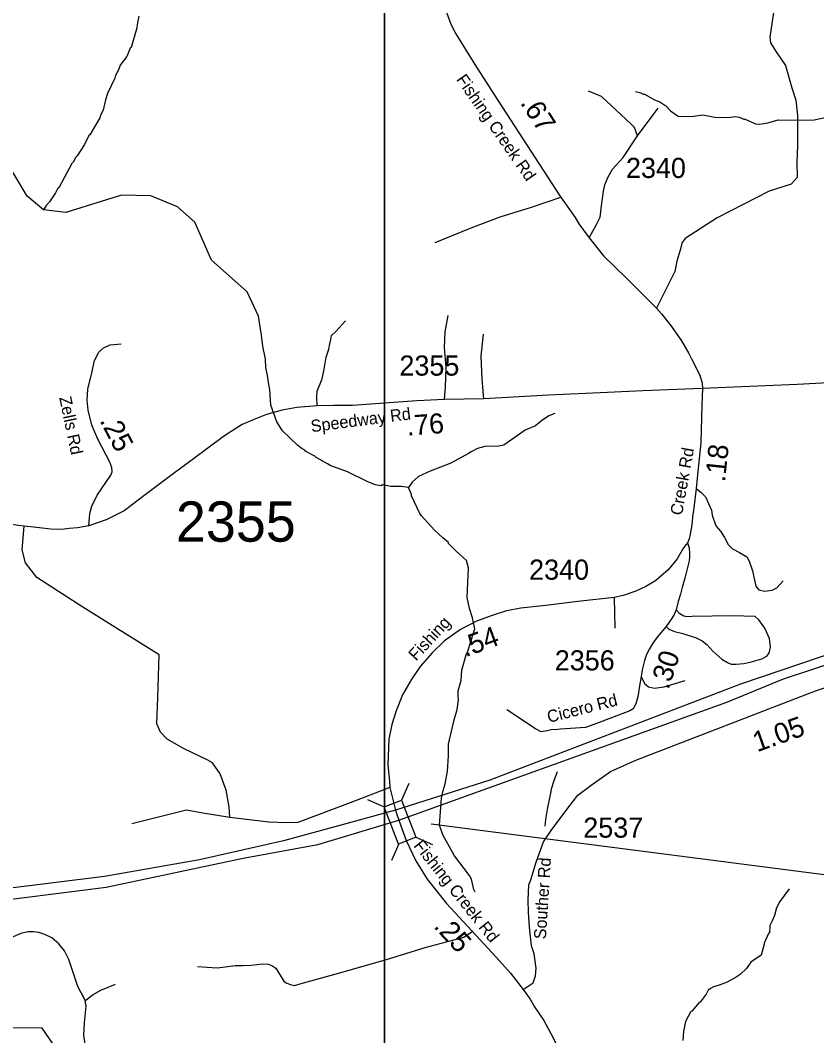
# Model space of a CAD drawing. Extents: x 1248089 to 1457196, y 820910 to 988753.
# Drawn here: x 1386450 to 1391391, y 875215 to 881514 of the extents above; entities that cross this region are included whole.
import ezdxf

# ---------------------------------------------------------------- set-up
doc = ezdxf.new("R2010")
doc.units = 0
for name, color, linetype in [('Exist Hydrographic Creek Single Shore', 7, 'Continuous'), ('Exist Hydrographic Misc Water Feature', 7, 'Continuous'), ('Exist Road Non-System Type 51', 7, 'Continuous'), ('Exist Road Primary US Divided Attributed', 7, 'Continuous'), ('Exist Road Secondary Structure Standard Bridge CELL', 7, 'Continuous'), ('Exist Road Secondary Structure Standard Bridge Number Label', 7, 'Continuous'), ('Exist Road Secondary Type 51 Attributed', 7, 'Continuous'), ('Exist Road Secondary Type 51 Label', 7, 'Continuous'), ('Map Preparation Inset Cut Line', 7, 'Continuous'), ('Prop GRAU CAT1 Cell', 7, 'Continuous'), ('Prop Lane Lines', 7, 'Continuous')]:
    doc.layers.add(name, color=color, linetype=linetype)

msp = doc.modelspace()

# ---------------------------------------------------------------- linework, layer by layer
at = {"layer": 'Exist Hydrographic Creek Single Shore'}
msp.add_lwpolyline([(1386690.9, 875108.1), (1386585.9, 875261.2), (1386393.8, 875265), (1386328.8, 875341.9), (1386332.8, 875515.8), (1386283.8, 875552.9), (1386148.8, 875496.5), (1386016.9, 875548.4), (1385910.8, 875708.1), (1385743.6, 875982.3), (1385682.7, 876011.7), (1385627.8, 876037.1), (1385470.8, 876160.2), (1385421.8, 876226.8), (1385350.8, 876405.5), (1385227.8, 876506.5), (1384428.7, 876982.1), (1384270.9, 877126.2), (1384232.8, 877163.4), (1383660.8, 877348.9), (1383355.8, 877506), (1383288.7, 877507.4)], dxfattribs=at)
at = {"layer": 'Exist Hydrographic Misc Water Feature'}
for points in [[(1387184.9, 881539.5), (1387176, 881499.7), (1387173.4, 881467.8), (1387136.7, 881344.7), (1387132.5, 881341.2), (1387111.4, 881289.3), (1387070.2, 881234.3), (1387061.7, 881210.4), (1387040.9, 881170.9), (1387036.5, 881155), (1386990.4, 881060.1), (1386977.6, 881020.4), (1386964.2, 880956.7), (1386947.5, 880925.2), (1386943.2, 880909.3), (1386880.8, 880802.6), (1386875.9, 880799.2), (1386847.5, 880743.5), (1386802, 880672.5), (1386793.8, 880664.6), (1386777.2, 880633.1), (1386769, 880625.3), (1386689.7, 880475.1), (1386681.5, 880467.3), (1386669, 880443.6), (1386631.8, 880388.4), (1386611.3, 880364.8), (1386593.9, 880338)], [(1390267, 881071.8), (1390298.9, 881063), (1390314.7, 881054.7), (1390322.6, 881054.5), (1390384, 881021.2), (1390417.6, 881008.5), (1390455.1, 880983.7), (1390484.4, 880953), (1390531.7, 880918.1), (1390611.3, 880916.3), (1390683.8, 880926.7), (1390759.6, 880913.1), (1390839.6, 880911.3), (1390887.7, 880916.2), (1390909.6, 880913.7), (1390939.3, 880901.1), (1390947.3, 880900.9), (1391010.7, 880871.5), (1391038.7, 880868.9), (1391086.9, 880877.8), (1391151.3, 880896.3), (1391299.2, 880893.2), (1391375.3, 880895.4), (1391443.6, 880910)], [(1387927.8, 879679.2), (1387856.8, 879828.4), (1387635.8, 880026.5), (1387531.8, 880261.6), (1387425.8, 880355.7), (1387259.8, 880424.7), (1387076.8, 880428.4), (1386732.8, 880320.5), (1386593.9, 880338), (1386492.8, 880423.7), (1386339.8, 880679.6)], [(1388857.6, 878615.6), (1388813.6, 878621.4), (1388749.6, 878622.8), (1388697.8, 878632), (1388685.7, 878626.2), (1388653.8, 878632.9), (1388606.3, 878650), (1388479.5, 878712.7), (1388372.4, 878751.1), (1388356.7, 878763.4), (1388285.5, 878800.9), (1388277.7, 878809.1), (1388222.3, 878838.3), (1388214.4, 878846.4), (1388198.6, 878854.8), (1388171, 878875.5), (1388076.2, 878966.4), (1388041.3, 879022.7), (1388004.5, 879126.9), (1387998.6, 879223), (1387991.3, 879255.1), (1387984.5, 879311.3), (1387973.6, 879359.5), (1387971.2, 879412.4), (1387955.5, 879491.3), (1387945.9, 879559.9), (1387927.8, 879679.2)], [(1389766.9, 879073.8), (1389729.2, 879060.9), (1389682.6, 879030), (1389645.9, 878998.8), (1389581.3, 878972.2), (1389449.2, 878879.2), (1389419.1, 878871.9), (1389331, 878869.8), (1389286.7, 878856.8), (1389246.3, 878837.7), (1389230.1, 878826.1), (1389120.8, 878766.6), (1388991.8, 878717.5), (1388920.9, 878683), (1388880.2, 878647.9), (1388857.6, 878615.6)], [(1389270.9, 876104.9), (1389263.3, 876121.1), (1389248.7, 876185.4), (1389237.2, 876209.6), (1389143.9, 876331.6), (1389070.7, 876461.1), (1389050, 876521.6), (1389063.6, 876689.1), (1389072.6, 876736.9), (1389085.6, 876776.5), (1389099.3, 876856.2), (1389107.3, 876952), (1389106.9, 877023.9), (1389141.3, 877174.6), (1389159.6, 877238.6), (1389168.9, 877298.4), (1389165.4, 877322.5), (1389166.2, 877354.4), (1389185.5, 877417.9), (1389188.9, 877481.8), (1389215, 877577.2), (1389225.5, 877600.9), (1389270.5, 877739.9), (1389256, 877808.2), (1389237.2, 877864.5), (1389222.6, 877932.8), (1389230.6, 878116.6), (1389217.7, 878162.8), (1389152.9, 878220.2), (1389104, 878271.3), (1389106.1, 878275.2), (1389070.7, 878304), (1389020.3, 878351.6), (1388937.7, 878442.8), (1388926.1, 878459), (1388876.4, 878564.1), (1388876.5, 878572.1), (1388857.6, 878615.6)], [(1391219.5, 876125.9), (1391161.8, 876047.2), (1391141, 876007.7), (1391128, 875960), (1391115.3, 875928.3), (1391100.6, 875898.7), (1391097.6, 875852.8), (1391092.4, 875848.5), (1391064.2, 875789.5), (1391064.7, 875782.9), (1391046.6, 875714), (1390981.7, 875671.4), (1390954.8, 875632), (1390916, 875594.9), (1390891.7, 875577.5), (1390835, 875546.7), (1390784.5, 875527.9), (1390750.4, 875518.6), (1390732.1, 875509), (1390717.9, 875497.3), (1390705.4, 875473.6), (1390668.3, 875422.5), (1390662.2, 875420.3), (1390615.1, 875367.7), (1390610, 875365.5), (1390576.2, 875303.9), (1390564.3, 875240.9), (1390559.1, 875185)]]:
    msp.add_lwpolyline(points, dxfattribs=at)
at = {"layer": 'Exist Road Non-System Type 51'}
for points in [[(1391162.4, 881925.8), (1391143.8, 881778.9), (1391132.1, 881631.9), (1391113.5, 881506), (1391099.5, 881408.1), (1391104.2, 881373.1), (1391139.1, 881317.1), (1391197.4, 881233.2), (1391236.9, 881094.3), (1391260.3, 881017.4), (1391271.9, 880924.1), (1391271.9, 880737.5), (1391267.2, 880633.5), (1391269.5, 880537.9), (1391253.2, 880519.2), (1391232.2, 880498.2), (1391094.7, 880453.9), (1390773.1, 880288.4), (1390575.5, 880161), (1390556.9, 880135.3), (1390542.9, 880088.7), (1390521.9, 880018.7), (1390510.3, 879955.8), (1390396.1, 879727.2)], [(1390279.8, 880796.9), (1390261.2, 880848.2), (1390237.9, 880871.5), (1390056.1, 881041.8), (1389974.5, 881074.4)], [(1390279.8, 880796.9), (1390375.4, 880927.5), (1390408, 880969.5)], [(1389979.3, 880164.2), (1390023.5, 880246.5), (1390046.8, 880293.2), (1390056.1, 880363.1), (1390067.7, 880454.1), (1390077.1, 880493.7), (1390095.7, 880538), (1390123.7, 880589.3), (1390188.9, 880661.6), (1390279.8, 880796.9)], [(1389802.1, 880415.1), (1389619.2, 880352.9), (1389425, 880292.6), (1389244, 880224.9), (1389022.5, 880133.4)], [(1389080.8, 879161.2), (1389086.8, 879237.4), (1389091.3, 879360.3), (1389082.3, 879484.7), (1389085.3, 879582.2), (1389104.7, 879682.6)], [(1388292.1, 879122.5), (1388288.6, 879175), (1388291.6, 879212.4), (1388323.1, 879288.9), (1388335.1, 879350.3), (1388347, 879423.8), (1388363.5, 879473.3), (1388369.5, 879506.2), (1388375.5, 879533.2), (1388380, 879558.7), (1388407, 879584.2), (1388466.9, 879648.7)], [(1389326.4, 879165.7), (1389314.5, 879287.2), (1389308.5, 879429.6), (1389323.4, 879567.5)], [(1390643.5, 878610), (1390671.3, 878587), (1390701.3, 878557), (1390737.5, 878474.9), (1390742.3, 878443.4), (1390764.4, 878378.6), (1390794.3, 878343.9), (1390818, 878306), (1390841.6, 878261.9), (1390868.4, 878235), (1390912.6, 878212.9), (1390956.8, 878186.1), (1390971, 878159.3), (1390991.5, 878099.3), (1391012, 878003), (1391032.5, 877980.9), (1391067.2, 877973), (1391114.5, 877979.3), (1391142.9, 877993.5), (1391182.3, 878036.2)], [(1387310.9, 877576.9), (1386838.2, 877872.9), (1386552, 878057.7), (1386481.8, 878148.8), (1386461, 878229.5), (1386474.8, 878374.8)], [(1390133.5, 877933.9), (1390137.4, 877743.5)], [(1390456.7, 877753.9), (1390473.5, 877736.6), (1390508.1, 877722.3), (1390559.4, 877710.1), (1390643.3, 877682.7), (1390679.9, 877665.4), (1390709.3, 877641), (1390747, 877600.3), (1390802, 877551.5), (1390836.6, 877529.2), (1390859.6, 877520), (1390890, 877520), (1390938.2, 877524.1), (1390978.6, 877533.2), (1391050.9, 877553.6), (1391080.2, 877569.8), (1391093.8, 877586.1), (1391098, 877597.3), (1391103.3, 877624.7), (1391097, 877678.6), (1391068.7, 877742.7), (1391032, 877794.5), (1391007.9, 877814.9), (1390869.1, 877819.9), (1390618.6, 877815.9), (1390584, 877812.8), (1390566.2, 877816.9), (1390541.1, 877832.2), (1390519.6, 877856.6)], [(1387750.6, 876569.4), (1387745.4, 876634.4), (1387727.2, 876738.6), (1387690.8, 876840.1), (1387641.3, 876907.8), (1387610.1, 876926), (1387467, 876993.7), (1387360.4, 877053.6), (1387318.7, 877097.9), (1387297.9, 877149.9), (1387303.1, 877314), (1387310.9, 877576.9)], [(1390301.5, 877444.3), (1390323.1, 877399), (1390346.2, 877378.7), (1390383.9, 877370.6), (1390444.7, 877378.7), (1390574.6, 877419.4)], [(1389784.5, 877114.2), (1389743.8, 877112.4), (1389718.3, 877106.5), (1389681, 877100.6), (1389645.7, 877118.3), (1389467.3, 877236)], [(1389705.1, 876515.2), (1389709.2, 876556.4), (1389722.7, 876630.2), (1389738.5, 876709.9), (1389747.3, 876751.8), (1389762.3, 876797.5), (1389783.4, 876853.1)], [(1388741.8, 876754.2), (1388497.3, 876660.5), (1388172.1, 876538.1), (1388104.4, 876535.5), (1387992.5, 876540.7), (1387750.6, 876569.4)], [(1387480, 876613.6), (1387141.8, 876530.3)], [(1387750.6, 876569.4), (1387581.5, 876595.4), (1387480, 876613.6)], [(1386848.2, 875441.8), (1386807.2, 875520.1), (1386781.3, 875593.9), (1386750.9, 875688.4), (1386723.5, 875741.6), (1386690, 875784.4), (1386645.9, 875821.3), (1386601.7, 875843.5), (1386565.2, 875855.3), (1386531.8, 875859.7), (1386496.8, 875859.7), (1386452.6, 875849.4), (1386405.5, 875828.7), (1386378.1, 875819.9), (1386352.2, 875819.9), (1386324.8, 875818.4), (1386309.6, 875818.4)], [(1387549.6, 875644.2), (1387608.2, 875640.6), (1387670.3, 875635.3), (1387737.8, 875644.2), (1387782.2, 875651.3), (1387830.1, 875651.3), (1387881.6, 875653), (1387917.2, 875656.6), (1387952.7, 875660.2), (1387988.2, 875658.4), (1388011.3, 875651.3), (1388034.3, 875633.5), (1388084.1, 875553.5), (1388098.3, 875542.9), (1388124.9, 875532.2), (1388151.5, 875526.9), (1388192.4, 875539.3), (1388409, 875599.7), (1388721.5, 875688.6), (1388961.3, 875761.4), (1389115.7, 875804.1), (1389201, 875827.2), (1389254.2, 875861)], [(1386850, 875430.9), (1386901.5, 875470), (1386949.4, 875498.4), (1387040, 875534)]]:
    msp.add_lwpolyline(points, dxfattribs=at)
at = {"layer": 'Exist Road Primary US Divided Attributed'}
for points in [[(1400011.1, 879233.1), (1399476.8, 879141.8), (1398958.9, 879050.6), (1398549.3, 878976.1), (1397995, 878882.3), (1397405.6, 878773.2), (1397075, 878721.1), (1396557.1, 878632.5), (1395437.5, 878435.7), (1395023.7, 878368), (1394505.8, 878282.1), (1394051.9, 878201.6), (1393682.4, 878136.5), (1393289.4, 878066.1), (1392984.9, 878006.2), (1392022.1, 877770.2), (1390918, 877396), (1389362.8, 876799.4), (1388777.9, 876614.8)], [(1388798.3, 876551.5), (1390833.5, 877283.6), (1391184, 877427.8), (1392064.2, 877719), (1392393.8, 877821.4), (1393411.4, 878023.8), (1394242.4, 878169.3), (1395466.2, 878382.1), (1396192.3, 878504.5), (1397899.7, 878800.6), (1398550.3, 878915.2), (1399416.9, 879063.7), (1400008.2, 879163.8)], [(1388777.9, 876614.8), (1388447.6, 876524), (1388082.3, 876424.2), (1387562, 876306.3), (1386971.4, 876202.8), (1386020.2, 876084.1), (1385627.8, 876037.1), (1385267.1, 876003.3), (1384805, 875961.4), (1384097, 875873.6), (1383166.5, 875771.1), (1382507.3, 875697.6), (1381923.9, 875634), (1381520.7, 875585.2), (1380782.3, 875501.4), (1380366.4, 875458), (1380047.4, 875428)], [(1378987.5, 875230.9), (1379399.1, 875276.6), (1379649.3, 875307.4), (1380057.5, 875350), (1380483.8, 875411), (1380932.6, 875459.7), (1381340.8, 875505.4), (1381739.2, 875571.6), (1382526.6, 875656.6), (1383288.1, 875740.3), (1383737.3, 875786.6), (1384383, 875865.8), (1384819.1, 875922.2), (1385286.2, 875942.6), (1385743.6, 875982.3), (1386329.6, 876053.4), (1386983.6, 876136.7), (1387832.2, 876317.1), (1388295.2, 876402), (1388798.3, 876551.5)]]:
    msp.add_lwpolyline(points, dxfattribs=at)
at = {"layer": 'Exist Road Secondary Structure Standard Bridge CELL'}
for p, q in [((1388860.2, 876780.6), (1388814.7, 876676.9)), ((1388603.1, 876680.4), (1388706.8, 876634.9)), ((1388904.2, 876445.8), (1389007.8, 876400.3)), ((1388798.7, 876404.7), (1388753.2, 876301.1))]:
    msp.add_line(p, q, dxfattribs=at)
msp.add_lwpolyline([(1388814.7, 876676.9), (1388904.7, 876446), (1388796.8, 876403.9), (1388706.8, 876634.9)], close=True, dxfattribs=at)
at = {"layer": 'Exist Road Secondary Structure Standard Bridge Number Label'}
msp.add_line((1388998.3, 876529.2), (1391802.8, 876167.4), dxfattribs=at)
at = {"layer": 'Exist Road Secondary Type 51 Attributed'}
for points in [[(1388956.7, 882217), (1389010.8, 881890.6), (1389049.7, 881693.1), (1389086.9, 881581.3), (1389120.9, 881489), (1389151.5, 881430), (1389269.7, 881238.9), (1389415.3, 881013.8), (1389796.8, 880424), (1389891.9, 880290.5), (1389914.6, 880251.6), (1389979.3, 880164.2), (1390068.3, 880052.4), (1390210.7, 879913.2), (1390357.4, 879766.7), (1390396.1, 879727.2), (1390427, 879693.8), (1390490.1, 879614.4), (1390551.6, 879525.4), (1390596.9, 879447.6), (1390616.3, 879410.4), (1390664.6, 879312.3), (1390679.2, 879263.7), (1390682.4, 879229.7)], [(1394344.9, 880023), (1394089.2, 880004.5), (1394005.8, 879998.3), (1393886.8, 879984.3), (1393774.5, 879971.4), (1393677, 879951.1), (1393603.4, 879921.7), (1393436.7, 879834.1), (1393200.2, 879701.1), (1392817.7, 879471.3), (1392634.8, 879379.8), (1392490.4, 879336.5), (1392341.2, 879307.6), (1391992.3, 879288.3), (1391614.5, 879273.9), (1391270.4, 879254.6), (1390682.4, 879229.7)], [(1386874.5, 878377.4), (1386881.9, 878453.4), (1386894.3, 878499.2), (1386926.5, 878568.6), (1387011.9, 878692.5), (1387019.3, 878712.7), (1387018, 878738.8), (1387004.4, 878772.2), (1386930.1, 878914.7), (1386894.2, 879001.4), (1386871.9, 879094.4), (1386864.5, 879157.6), (1386869.5, 879225.7), (1386893, 879326.5), (1386910.3, 879403.3), (1386936.3, 879454.1), (1386966, 879481.4), (1387008.1, 879500), (1387076.7, 879506.9)], [(1390682.4, 879229.7), (1390311.7, 879215.2), (1390092.1, 879205.4), (1389726.8, 879189.3), (1389326.4, 879165.7), (1389080.8, 879161.2), (1388909.3, 879153.4), (1388510, 879124.9), (1388393.7, 879123.7), (1388292.1, 879122.5), (1388164.6, 879111.3), (1388074.9, 879095.3), (1387978.3, 879069.3), (1387895.3, 879035.8), (1387827.2, 879006.1), (1387757.9, 878962.7), (1387709.6, 878933), (1387516.9, 878787), (1387405.6, 878705.7), (1387232.3, 878575.6), (1387093.6, 878471.5), (1386983.4, 878415.8), (1386874.5, 878377.4)], [(1390682.4, 879229.7), (1390677.3, 879125.9), (1390672, 878893.7), (1390653.4, 878715.3), (1390643.5, 878610), (1390628.7, 878489.2), (1390620.8, 878434.7), (1390618.1, 878402.7), (1390613.5, 878370.8), (1390606.4, 878326.8), (1390599, 878297.1), (1390589.5, 878273.2)], [(1386874.5, 878377.4), (1386804.9, 878365.8), (1386752.7, 878361), (1386708.6, 878355.9), (1386638.6, 878357.3), (1386550.7, 878367.1), (1386474.8, 878374.8), (1386438.9, 878379.5), (1385969.3, 878446.3)], [(1390589.5, 878273.2), (1390564.1, 878240.5), (1390524.5, 878173.6), (1390468.8, 878104.2), (1390389.5, 878037.3), (1390330.6, 878001.8), (1390267.5, 877972.1), (1390189.5, 877944.8), (1390133.5, 877933.9), (1389909.7, 877908.9), (1389709.6, 877884.3), (1389556.1, 877866.9), (1389467, 877850.8), (1389378.1, 877822.7), (1389279.1, 877786.7), (1389181.2, 877734.7), (1389081, 877665.3), (1389005.4, 877590.9), (1388929.9, 877505.5), (1388874.4, 877423.3), (1388820, 877329.1), (1388781.6, 877231.2), (1388754.3, 877145.7), (1388737, 877054.7), (1388729.6, 876896.1), (1388740.7, 876793.3), (1388741.8, 876754.2), (1388777.9, 876614.8)], [(1390589.5, 878273.2), (1390598.7, 878240.9), (1390600.8, 878207.3), (1390601.9, 878186), (1390599.2, 878161.6), (1390572.9, 878053.4), (1390555.7, 877995.7), (1390544.8, 877953.9), (1390531.9, 877908.1), (1390519.6, 877856.6), (1390507, 877828.1), (1390493.3, 877807.3), (1390474.7, 877779.7), (1390456.7, 877753.9), (1390400.1, 877686.8), (1390373.9, 877649.1), (1390353, 877615.6), (1390335.2, 877580), (1390322.6, 877542.4), (1390308.8, 877484.5), (1390301.5, 877444.3), (1390290.8, 877384.9), (1390281.2, 877317.7), (1390268.5, 877274.7), (1390251.5, 877243.2), (1390231.2, 877229.6), (1390134.5, 877193.6), (1390008.8, 877144.8), (1389956.4, 877126.5), (1389800.2, 877116.4), (1389784.5, 877114.2)], [(1389743.6, 876488), (1389835.2, 876610.9), (1389908.9, 876707), (1389991.5, 876769.5), (1390112.1, 876854.4), (1390268.4, 876923.7), (1391383.7, 877354), (1392204.4, 877624.1), (1392358.5, 877680), (1392481.4, 877709), (1392642.1, 877738.1), (1392758.3, 877742.5), (1392818.6, 877724.6), (1392885.6, 877700.1)], [(1388777.9, 876614.8), (1388788.1, 876582), (1388798.3, 876551.5)], [(1388798.3, 876551.5), (1388844.7, 876425.1), (1388903.9, 876300.8), (1388974.6, 876185.2), (1389094.5, 876034.9), (1389250.2, 875866.4), (1389401.8, 875701.6), (1389491, 875602.6), (1389569.1, 875502.3)], [(1389604.8, 876150.4), (1389617.3, 876182.3), (1389650.4, 876291.4), (1389696.7, 876418.7), (1389743.6, 876488)], [(1389621.3, 875773.4), (1389608.4, 875888.9), (1389603.1, 875981.4), (1389599.6, 876055.5), (1389604.8, 876150.4)], [(1389569.1, 875502.3), (1389630.6, 875543.9), (1389647.1, 875586.9), (1389650.4, 875633.2), (1389637.2, 875722.5), (1389621.3, 875773.4)], [(1386832, 875475.3), (1386848.2, 875441.8), (1386855.8, 875399), (1386846.5, 875294.4), (1386842.2, 875217.8), (1386858.1, 875106.7)], [(1389569.1, 875502.3), (1389612.7, 875441.8), (1389640.8, 875393.9), (1389697, 875308.8), (1389755.1, 875202), (1389791.4, 875129.8), (1389825.2, 875060.9), (1389838.8, 875019.9), (1389868.7, 874941.6), (1389893.4, 874875.1), (1389919.9, 874767.2), (1389968.9, 874570.3), (1389980.8, 874514.6), (1390009.5, 874329.2), (1390016.3, 874245.5), (1390021.4, 874037.1), (1390007.6, 873625.1)]]:
    msp.add_lwpolyline(points, dxfattribs=at)
at = {"layer": 'Map Preparation Inset Cut Line'}
for points in [[(1448249.7, 871600.6), (1388709.5, 871600.6), (1388709.5, 915849.1), (1448249.7, 915849.1)], [(1373500.6, 884376.6), (1388709.5, 884376.6), (1388709.5, 868836.7), (1373500.6, 868836.7)]]:
    msp.add_lwpolyline(points, close=True, dxfattribs=at)

# ---------------------------------------------------------------- texts
at = {"layer": 'Exist Road Secondary Type 51 Label'}
for s, rotation, p in [('Fishing Creek Rd', 304.69009, (1389151.3, 881146.6)), ('Zells Rd', 281.71893, (1386691, 879173.3)), ('Speedway Rd', 7.37413, (1388256.9, 878958.3)), ('Creek Rd', 79.69888, (1390554.6, 878439)), ('Fishing ', 47.0575, (1388904.9, 877536)), ('Cicero Rd', 14.35138, (1389728.7, 877154.7)), ('Fishing Creek Rd', 308.4507, (1388886.6, 876393.1)), ('Souther Rd', 86.39261, (1389710.4, 875811.6))]:
    msp.add_text(s, height=75, rotation=rotation, dxfattribs=at).set_placement(p)
at = {"layer": 'Prop GRAU CAT1 Cell'}
for s, rotation, p in [('.67', 302.89556, (1389548.2, 881001.2)), ('.76', 4.07829, (1388850.4, 878936.9)), ('.25', 297.53394, (1386939.9, 879031.1)), ('.18', 84.05796, (1390821.4, 878646.7)), ('.54', 19.94047, (1389211.6, 877562.7)), ('.30', 71.51709, (1390470.4, 877357.3)), ('1.05', 19.68667, (1391021.1, 876973.1)), ('.25', 312.73996, (1389009.7, 875890.1))]:
    msp.add_text(s, height=125, rotation=rotation, dxfattribs=at).set_placement(p)
at = {"layer": 'Prop Lane Lines'}
for s, height, p in [('2340', 125, (1390207.3, 880535.4)), ('2355', 125, (1388802, 879309.6)), ('2355', 250, (1387415.1, 878279.4)), ('2340', 125, (1389606.4, 878043.7)), ('2356', 125, (1389765.6, 877481)), ('2537', 125, (1389942.4, 876443.4))]:
    msp.add_text(s, height=height, dxfattribs=at).set_placement(p)

doc.saveas('drawing.dxf')
